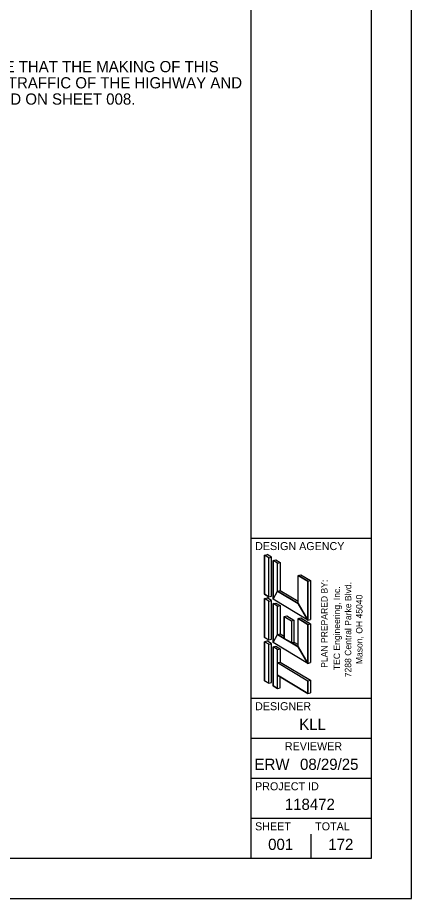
# Model space of a CAD drawing. Extents: x -7.5 to 26.5, y 3.5 to 25.5.
# Drawn here: x 21.63 to 26.54, y 3.5 to 14.5 of the extents above; entities that cross this region are included whole.
import ezdxf

# ---------------------------------------------------------------- set-up
doc = ezdxf.new("R2010")
doc.units = 0
for name, color, linetype in [('Default', 7, 'Continuous'), ('SH_Border', 7, 'Continuous'), ('SH_Cut_Line', 7, 'Continuous'), ('SH_Data', 7, 'Continuous'), ('SH_Text', 7, 'Continuous')]:
    doc.layers.add(name, color=color, linetype=linetype)

msp = doc.modelspace()

# ---------------------------------------------------------------- linework, layer by layer
at = {"layer": 'SH_Border'}
for p, q in [((24.543, 4), (24.543, 25)), ((24.543, 8), (26.043, 8)), ((24.543, 6), (26.043, 6)), ((24.543, 5.5), (26.043, 5.5)), ((24.543, 5), (26.043, 5)), ((24.543, 4.5), (26.043, 4.5))]:
    msp.add_line(p, q, dxfattribs=at)
msp.add_lwpolyline([(-5.957, 25), (26.043, 25), (26.043, 4), (-5.957, 4)], close=True, dxfattribs=at)
at = {"layer": 'SH_Cut_Line'}
msp.add_lwpolyline([(-7.457, 3.5), (26.543, 3.5), (26.543, 25.5), (-7.457, 25.5)], close=True, dxfattribs=at)
at = {"layer": 'SH_Data'}
for p, q in [((25.293, 7), (25.293, 7)), ((25.293, 4), (25.293, 4.3)), ((24.918, 4.175), (24.918, 4.175))]:
    msp.add_line(p, q, dxfattribs=at)
at = {"layer": 'SH_Text'}
for p, q in [((24.712, 7.785), (24.744, 7.794)), ((24.712, 7.299), (24.712, 7.785)), ((24.766, 7.753), (24.712, 7.785)), ((24.798, 7.761), (24.744, 7.794)), ((24.766, 7.753), (24.798, 7.761)), ((24.766, 7.267), (24.766, 7.753)), ((24.798, 7.275), (24.798, 7.761)), ((24.82, 7.721), (24.852, 7.729)), ((24.874, 7.688), (24.82, 7.721)), ((24.82, 7.235), (24.82, 7.721)), ((24.852, 7.729), (24.906, 7.696)), ((24.874, 7.688), (24.906, 7.696)), ((24.874, 7.337), (24.874, 7.688)), ((24.906, 7.696), (24.906, 7.345)), ((25.13, 7.534), (25.163, 7.542)), ((25.13, 7.183), (25.13, 7.534)), ((25.252, 7.461), (25.13, 7.534)), ((25.163, 7.542), (25.284, 7.47)), ((25.252, 7.461), (25.284, 7.47)), ((25.252, 6.975), (25.252, 7.461)), ((25.284, 7.47), (25.284, 6.984)), ((24.766, 7.267), (24.712, 7.299)), ((24.766, 7.267), (24.798, 7.275)), ((24.874, 7.337), (24.906, 7.345)), ((25.13, 7.183), (24.874, 7.337)), ((24.906, 7.345), (25.13, 7.211)), ((24.712, 7.245), (24.744, 7.254)), ((24.712, 6.759), (24.712, 7.245)), ((24.766, 7.213), (24.712, 7.245)), ((24.798, 7.222), (24.744, 7.254)), ((24.766, 7.213), (24.798, 7.222)), ((24.766, 6.727), (24.766, 7.213)), ((24.798, 6.736), (24.798, 7.222)), ((25.252, 6.975), (24.82, 7.235)), ((24.82, 7.181), (24.852, 7.189)), ((24.82, 6.695), (24.82, 7.181)), ((24.874, 7.148), (24.82, 7.181)), ((24.852, 7.189), (24.906, 7.156)), ((24.874, 7.148), (24.906, 7.156)), ((24.906, 7.156), (24.906, 6.805)), ((24.874, 6.797), (24.874, 7.148)), ((24.958, 7.019), (24.991, 7.027)), ((24.958, 7.019), (24.958, 6.747)), ((24.958, 7.019), (25.046, 6.966)), ((24.991, 7.027), (25.078, 6.974)), ((25.046, 6.966), (25.078, 6.974)), ((25.046, 6.966), (25.046, 6.694)), ((25.078, 6.974), (25.078, 6.702)), ((25.13, 6.994), (25.163, 7.002)), ((25.13, 6.643), (25.13, 6.994)), ((25.252, 6.921), (25.13, 6.994)), ((25.163, 7.002), (25.284, 6.93)), ((25.252, 6.975), (25.284, 6.984)), ((25.252, 6.921), (25.284, 6.93)), ((25.252, 6.435), (25.252, 6.921)), ((25.284, 6.93), (25.284, 6.444)), ((24.766, 6.727), (24.712, 6.759)), ((24.712, 6.705), (24.744, 6.715)), ((24.798, 6.681), (24.744, 6.715)), ((24.766, 6.727), (24.798, 6.736)), ((24.874, 6.797), (24.906, 6.805)), ((24.958, 6.747), (24.874, 6.797)), ((24.906, 6.805), (24.958, 6.774)), ((24.712, 6.219), (24.712, 6.705)), ((24.766, 6.673), (24.712, 6.705)), ((24.765, 6.673), (24.798, 6.681)), ((24.766, 6.187), (24.766, 6.673)), ((24.798, 6.195), (24.798, 6.681)), ((25.252, 6.435), (24.82, 6.695)), ((24.82, 6.641), (24.852, 6.651)), ((24.874, 6.608), (24.82, 6.641)), ((24.82, 6.155), (24.82, 6.641)), ((24.852, 6.651), (24.906, 6.616)), ((24.874, 6.608), (24.906, 6.616)), ((24.874, 6.444), (24.874, 6.608)), ((24.906, 6.616), (24.906, 6.452)), ((25.046, 6.694), (25.078, 6.702)), ((25.13, 6.643), (25.046, 6.694)), ((25.078, 6.702), (25.13, 6.671)), ((24.874, 6.444), (24.906, 6.452)), ((24.874, 6.444), (25.252, 6.217)), ((24.906, 6.452), (25.284, 6.225)), ((25.252, 6.435), (25.284, 6.444)), ((24.874, 6.287), (25.252, 6.06)), ((24.874, 6.122), (24.874, 6.287)), ((24.766, 6.187), (24.712, 6.219)), ((24.766, 6.187), (24.798, 6.195)), ((24.906, 6.13), (24.906, 6.267)), ((25.252, 6.217), (25.284, 6.225)), ((25.252, 6.06), (25.252, 6.217)), ((25.284, 6.225), (25.284, 6.068)), ((24.874, 6.122), (24.82, 6.155)), ((24.874, 6.122), (24.906, 6.13)), ((25.252, 6.06), (25.284, 6.068))]:
    msp.add_line(p, q, dxfattribs=at)
for points in [[(24.712, 7.299), (24.766, 7.267), (24.766, 7.753), (24.712, 7.785)], [(24.82, 7.235), (24.874, 7.337), (24.874, 7.688), (24.82, 7.721)], [(25.252, 6.975), (25.13, 7.183), (25.13, 7.534), (25.252, 7.461)], [(24.82, 7.235), (24.874, 7.337), (25.13, 7.183), (25.252, 6.975)], [(24.712, 6.759), (24.766, 6.727), (24.766, 7.213), (24.712, 7.245)], [(24.82, 6.695), (24.874, 6.797), (24.874, 7.148), (24.82, 7.181)], [(24.958, 6.747), (24.958, 7.019), (25.046, 6.966), (25.046, 6.694)], [(25.252, 6.435), (25.13, 6.643), (25.13, 6.994), (25.252, 6.921)], [(24.82, 6.695), (24.874, 6.797), (25.13, 6.643), (25.252, 6.435)], [(24.712, 6.219), (24.766, 6.187), (24.766, 6.673), (24.712, 6.705)], [(24.82, 6.155), (24.874, 6.122), (24.874, 6.608), (24.82, 6.641)], [(24.874, 6.287), (24.874, 6.444), (25.252, 6.217), (25.252, 6.06)]]:
    msp.add_lwpolyline(points, close=True, dxfattribs=at)

# ---------------------------------------------------------------- texts
at = {"layer": 'Default'}
for s, p in [('PLAN PREPARED BY:', (25.497, 6.38)), ('TEC Engineering, Inc.', (25.653, 6.351)), ('7288 Central Parke Blvd.', (25.793, 6.262)), ('Mason, OH 45040', (25.933, 6.425))]:
    msp.add_text(s, height=0.08, rotation=90, dxfattribs=at).set_placement(p)
at = {"layer": 'SH_Data'}
for s, height, p in [('DESIGN AGENCY', 0.1, (24.593, 7.85)), ('DESIGNER', 0.1, (24.593, 5.85)), ('KLL', 0.14, (25.144, 5.605)), ('REVIEWER', 0.1, (24.965, 5.35)), ('ERW', 0.14, (24.586, 5.105)), ('08/29/25', 0.14, (25.154, 5.105)), ('PROJECT ID', 0.1, (24.593, 4.85)), ('118472', 0.14, (24.964, 4.605)), ('SHEET', 0.1, (24.593, 4.35)), ('TOTAL', 0.1, (25.343, 4.35)), ('001', 0.14, (24.756, 4.105)), ('172', 0.14, (25.507, 4.105))]:
    msp.add_text(s, height=height, dxfattribs=at).set_placement(p)
at = {"layer": 'SH_Text'}
for s, p in [('I HEREBY APPROVE THESE PLANS AND DECLARE THAT THE MAKING OF THIS ', (17.035, 13.818)), ('IMPROVEMENT WILL REQUIRE THE CLOSING TO TRAFFIC OF THE HIGHWAY AND ', (17.035, 13.616)), ('THAT DETOURS WILL BE PROVIDED AS INDICATED ON SHEET 008.', (17.035, 13.413))]:
    msp.add_text(s, height=0.14, dxfattribs=at).set_placement(p)

doc.saveas('drawing.dxf')
